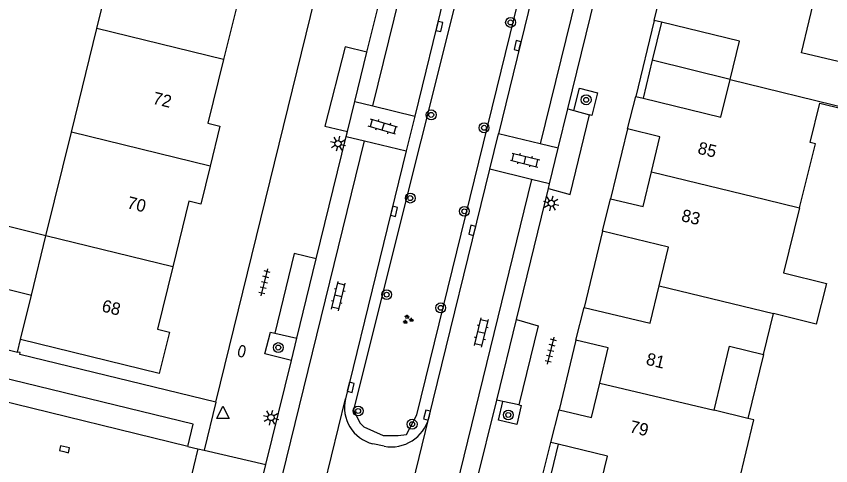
# Model space of a CAD drawing. Extents: x 128000 to 131008, y 398996 to 402500.
# Drawn here: x 128238.6 to 128304.5, y 399452.7 to 399489.1 of the extents above; entities that cross this region are included whole.
import ezdxf

# ---------------------------------------------------------------- set-up
doc = ezdxf.new("R2010")
doc.units = 0
for name, color, linetype in [('gg-afsc-muur', 7, 'Continuous'), ('gg-anno-huisnummerreeks BGT', 7, 'Continuous'), ('gg-bbg-gedigitaliseerde bebouwing', 7, 'Continuous'), ('gg-bbg-hoofdgebouw', 7, 'Continuous'), ('gg-bbg-luifel en loopbrug', 7, 'Continuous'), ('gg-bbg-tussenscheiding', 7, 'Continuous'), ('gg-knt-verharding', 7, 'Continuous'), ('gg-knt-verharding nz', 7, 'Continuous'), ('gt-grn-groengrens NZ', 7, 'Continuous'), ('gt-grn-weggrens', 7, 'Continuous'), ('gt-symb-boom', 7, 'Continuous'), ('gt-symb-brandkraan', 7, 'Continuous'), ('gt-symb-groenvak', 7, 'Continuous'), ('gt-symb-klinker verharding', 7, 'Continuous'), ('gt-symb-kolk', 7, 'Continuous'), ('gt-symb-lichtmast', 7, 'Continuous'), ('gt-symb-tegel verharding', 7, 'Continuous'), ('gt-symb-waterafsluiter', 7, 'Continuous')]:
    doc.layers.add(name, color=color, linetype=linetype)

# ---------------------------------------------------------------- blocks, each defined once
blk = doc.blocks.new('gt0-BOOM')
at = {"layer": 'gt-symb-boom'}
for radius in [0.4, 0.2]:
    blk.add_circle((0, 0), radius, dxfattribs=at)
blk = doc.blocks.new('gt0-TEG1')
at = {"layer": 'gt-symb-tegel verharding'}
for p, q in [((-1.125, 0), (1.125, 0)), ((-0.9, -0.25), (-0.9, 0.25)), ((-0.45, -0.25), (-0.45, 0.25)), ((0, -0.25), (0, 0.25)), ((0.45, -0.25), (0.45, 0.25)), ((0.9, -0.25), (0.9, 0.25))]:
    blk.add_line(p, q, dxfattribs=at)
blk = doc.blocks.new('gt0-KOLK')
at = {"layer": 'gt-symb-kolk'}
blk.add_lwpolyline([(0, 0), (0.375, 0), (0.375, 0.4), (-0.375, 0.4), (-0.375, 0), (0, 0)], dxfattribs=at)
blk = doc.blocks.new('gt0-LMAST')
at = {"layer": 'gt-symb-lichtmast'}
for p, q in [((-0.182, 0.173), (-0.447, 0.438)), ((-0.005, 0.246), (-0.005, 0.621)), ((0.172, 0.173), (0.437, 0.438)), ((-0.255, -0.004), (-0.63, -0.004)), ((-0.182, -0.181), (-0.447, -0.446)), ((-0.005, -0.254), (-0.005, -0.629)), ((0.437, -0.446), (0.172, -0.181)), ((0.245, -0.004), (0.62, -0.004))]:
    blk.add_line(p, q, dxfattribs=at)
blk.add_circle((-0.005, -0.004), 0.25, dxfattribs=at)
blk = doc.blocks.new('gt0-KL1')
at = {"layer": 'gt-symb-klinker verharding'}
for p, q in [((-1.15, 0.3), (1.15, 0.3)), ((-1, -0.3), (-1, 0.3)), ((-0.5, 0.3), (-0.5, 0.45)), ((0, -0.3), (0, 0.3)), ((0.5, 0.3), (0.5, 0.45)), ((1, -0.3), (1, 0.3)), ((-1.15, -0.3), (1.15, -0.3)), ((-0.5, -0.45), (-0.5, -0.3)), ((0.5, -0.45), (0.5, -0.3))]:
    blk.add_line(p, q, dxfattribs=at)
blk = doc.blocks.new('gt0-BR')
at = {"layer": 'gt-symb-brandkraan'}
for centre, radius, start, end in [((-0.244, 0), 0.206, 107.56694, 252.43307), ((0.599, -2.664), 3, 106.89205, 107.56694), ((0, -0.691), 0.938, 73.10799, 106.89205), ((-0.599, -2.664), 3, 72.43309, 73.10799), ((0.244, 0), 0.206, 287.56695, 72.43309), ((0.599, 2.664), 3, 252.43307, 253.10797), ((0, 0.691), 0.938, 253.10797, 286.89206), ((-0.599, 2.664), 3, 286.89206, 287.56695)]:
    blk.add_arc(centre, radius, start, end, dxfattribs=at)
blk = doc.blocks.new('gt0-GRVAK')
at = {"layer": 'gt-symb-groenvak'}
for p, q in [((-0.11, 0.189), (-0.228, 0.24)), ((-0.182, 0.153), (0.088, 0.153)), ((-0.091, 0.211), (-0.156, 0.322)), ((-0.047, 0.214), (-0.047, 0.393)), ((-0.004, 0.211), (0.061, 0.322)), ((0.015, 0.189), (0.133, 0.24)), ((0.262, -0.052), (0.197, 0.059)), ((0.305, -0.049), (0.305, 0.13)), ((0.349, -0.052), (0.414, 0.059)), ((-0.245, -0.228), (-0.363, -0.177)), ((-0.318, -0.264), (-0.047, -0.264)), ((-0.226, -0.206), (-0.291, -0.095)), ((-0.183, -0.203), (-0.183, -0.024)), ((-0.139, -0.206), (-0.074, -0.095)), ((-0.12, -0.228), (-0.002, -0.177)), ((0.243, -0.074), (0.125, -0.023)), ((0.17, -0.11), (0.441, -0.11)), ((0.368, -0.074), (0.486, -0.023))]:
    blk.add_line(p, q, dxfattribs=at)
blk = doc.blocks.new('gt0-WAFSL')
at = {"layer": 'gt-symb-waterafsluiter'}
for p, q in [((-0.5, -0.333), (0, 0.667)), ((0, 0.667), (0.5, -0.333)), ((0.5, -0.333), (-0.5, -0.333))]:
    blk.add_line(p, q, dxfattribs=at)

msp = doc.modelspace()

# ---------------------------------------------------------------- linework, layer by layer
at = {"layer": 'gg-afsc-muur'}
for p, q in [((128230.02, 399464.05), (128238.733, 399461.893)), ((128238.733, 399461.893), (128238.98, 399462.9))]:
    msp.add_line(p, q, dxfattribs=at)
at = {"layer": 'gg-bbg-gedigitaliseerde bebouwing'}
for p, q in [((128299.106, 399461.689), (128299.914, 399465.019)), ((128297.848, 399456.504), (128295.104, 399457.17))]:
    msp.add_line(p, q, dxfattribs=at)
for points in [[(128305.145, 399485.411), (128302.174, 399486.126), (128303.426, 399491.326)], [(128302.88, 399478.86), (128303.677, 399482.056), (128307.27, 399481.16), (128307.303, 399481.295)], [(128302.029, 399473.57), (128303.325, 399478.752), (128302.88, 399478.86)], [(128302.029, 399473.57), (128300.713, 399468.314), (128304.199, 399467.442), (128303.375, 399464.153), (128299.914, 399465.019)], [(128295.104, 399457.17), (128296.362, 399462.355), (128299.106, 399461.689)], [(128297.083, 399451.229), (128298.323, 399456.389), (128297.848, 399456.504)]]:
    msp.add_lwpolyline(points, dxfattribs=at)
at = {"layer": 'gg-bbg-hoofdgebouw'}
for p, q in [((128245.159, 399488.1), (128247.217, 399496.494)), ((128290.27, 399488.74), (128290.91, 399491.39)), ((128290.853, 399488.598), (128290.27, 399488.74)), ((128243.101, 399479.705), (128245.159, 399488.1)), ((128288.1, 399479.96), (128288.77, 399482.6)), ((128288.77, 399482.6), (128289.364, 399482.454)), ((128241.042, 399471.311), (128243.101, 399479.705)), ((128286.08, 399471.68), (128286.73, 399474.31)), ((128239.864, 399466.506), (128241.042, 399471.311)), ((128238.98, 399462.9), (128239.864, 399466.506)), ((128283.93, 399462.86), (128284.59, 399465.51)), ((128281.9, 399454.56), (128282.56, 399457.22)), ((128282.495, 399454.416), (128281.9, 399454.56))]:
    msp.add_line(p, q, dxfattribs=at)
for points in [[(128258.449, 399493.737), (128257.67, 399490.56), (128256.7, 399490.8), (128255.418, 399485.581)], [(128296.409, 399483.961), (128297.17, 399487.06), (128290.853, 399488.598)], [(128255.418, 399485.581), (128254.15, 399480.42), (128255.12, 399480.19), (128254.329, 399476.948)], [(128289.364, 399482.454), (128295.66, 399480.91), (128296.409, 399483.961)], [(128290.041, 399476.478), (128290.73, 399479.32), (128288.1, 399479.96)], [(128254.329, 399476.948), (128253.58, 399473.88), (128252.61, 399474.12), (128251.302, 399468.792)], [(128286.73, 399474.31), (128289.36, 399473.67), (128290.041, 399476.478)], [(128290.67, 399467.258), (128291.43, 399470.38), (128286.08, 399471.68)], [(128251.302, 399468.792), (128250.06, 399463.73), (128251.03, 399463.49), (128250.21, 399460.15), (128238.98, 399462.9)], [(128284.59, 399465.51), (128289.93, 399464.22), (128290.67, 399467.258)], [(128285.859, 399459.381), (128286.55, 399462.23), (128283.93, 399462.86)], [(128282.56, 399457.22), (128285.18, 399456.58), (128285.859, 399459.381)], [(128285.73, 399450.34), (128286.48, 399453.45), (128282.495, 399454.416)]]:
    msp.add_lwpolyline(points, dxfattribs=at)
at = {"layer": 'gg-bbg-luifel en loopbrug'}
for p, q in [((128290.853, 399488.598), (128290.108, 399485.526)), ((128290.108, 399485.526), (128289.364, 399482.454)), ((128296.409, 399483.961), (128290.108, 399485.526)), ((128299.106, 399461.689), (128297.848, 399456.504)), ((128282.495, 399454.416), (128281.738, 399451.29))]:
    msp.add_line(p, q, dxfattribs=at)
msp.add_lwpolyline([(128241.042, 399471.311), (128237.687, 399472.132), (128236.51, 399467.326), (128239.864, 399466.506)], dxfattribs=at)
at = {"layer": 'gg-bbg-tussenscheiding'}
for p, q in [((128255.418, 399485.581), (128245.159, 399488.1)), ((128296.409, 399483.961), (128307.303, 399481.295)), ((128254.329, 399476.948), (128243.101, 399479.705)), ((128290.041, 399476.478), (128299.255, 399474.244)), ((128299.255, 399474.244), (128302.029, 399473.57)), ((128251.302, 399468.792), (128241.042, 399471.311)), ((128290.67, 399467.258), (128299.914, 399465.019)), ((128285.859, 399459.381), (128295.104, 399457.17))]:
    msp.add_line(p, q, dxfattribs=at)
at = {"layer": 'gg-knt-verharding'}
for p, q in [((128254.79, 399457.82), (128271.55, 399526.15)), ((128281.383, 399523.817), (128270.889, 399480.991)), ((128288.105, 399522.207), (128277.664, 399479.575)), ((128267.019, 399486.172), (128269.136, 399494.811)), ((128283.282, 399481.584), (128285.764, 399491.74)), ((128290.27, 399488.74), (128288.77, 399482.6)), ((128266.041, 399482.179), (128267.498, 399481.822)), ((128267.498, 399481.822), (128270.889, 399480.991)), ((128283.282, 399481.584), (128283.772, 399481.448)), ((128283.772, 399481.448), (128285.04, 399481.095)), ((128270.889, 399480.991), (128270.199, 399478.176)), ((128288.1, 399479.96), (128286.73, 399474.31)), ((128262.917, 399469.43), (128265.351, 399479.362)), ((128265.351, 399479.362), (128265.446, 399479.751)), ((128265.351, 399479.362), (128266.808, 399479.006)), ((128276.958, 399476.69), (128277.664, 399479.575)), ((128281.045, 399478.749), (128277.664, 399479.575)), ((128266.808, 399479.006), (128270.199, 399478.176)), ((128282.502, 399478.393), (128281.045, 399478.749)), ((128270.199, 399478.176), (128265.28, 399458.1)), ((128272.03, 399456.569), (128276.958, 399476.69)), ((128280.34, 399475.864), (128276.958, 399476.69)), ((128281.797, 399475.508), (128280.34, 399475.864)), ((128281.707, 399475.139), (128281.797, 399475.508)), ((128279.115, 399464.538), (128281.707, 399475.139)), ((128286.08, 399471.68), (128284.59, 399465.51)), ((128259.566, 399463.43), (128261.347, 399463.023)), ((128260.904, 399461.217), (128261.347, 399463.023)), ((128283.93, 399462.86), (128282.56, 399457.22)), ((128258.834, 399452.769), (128260.904, 399461.217)), ((128275.248, 399448.719), (128277.516, 399457.996)), ((128278.024, 399457.888), (128277.516, 399457.996)), ((128279.305, 399457.614), (128278.024, 399457.888)), ((128252.527, 399454.249), (128253.341, 399454.05)), ((128268.4, 399454.26), (128267.499, 399454.46)), ((128281.11, 399451.44), (128281.9, 399454.56)), ((128253.341, 399454.05), (128252.12, 399449.05)), ((128257.602, 399447.743), (128258.834, 399452.769))]:
    msp.add_line(p, q, dxfattribs=at)
for points in [[(128267.019, 399486.172), (128265.258, 399486.622), (128263.624, 399480.184), (128265.446, 399479.751)], [(128283.772, 399481.448), (128284.225, 399483.262), (128285.67, 399482.891), (128285.214, 399481.047), (128285.04, 399481.095)], [(128281.707, 399475.139), (128283.468, 399474.647), (128285.04, 399481.095)], [(128262.917, 399469.43), (128261.123, 399469.878), (128259.566, 399463.43)], [(128279.115, 399464.538), (128280.871, 399464.021), (128279.305, 399457.614)], [(128260.904, 399461.217), (128258.767, 399461.741), (128259.209, 399463.512), (128259.566, 399463.43)], [(128254.79, 399457.82), (128238.92, 399461.7), (128238.95, 399461.84), (128238.733, 399461.893)], [(128252.527, 399454.249), (128252.95, 399456.049), (128235.094, 399460.402), (128234.686, 399458.61)], [(128279.305, 399457.614), (128279.496, 399457.573), (128279.138, 399456.014), (128277.661, 399456.366), (128278.024, 399457.888)]]:
    msp.add_lwpolyline(points, dxfattribs=at)
for centre, radius, start, end in [((128268.22, 399457.396), 3.023, 166.53672, 256.19754), ((128268.976, 399457.362), 3.155, 259.47167, 345.44825)]:
    msp.add_arc(centre, radius, start, end, dxfattribs=at)
at = {"layer": 'gg-knt-verharding nz'}
for p, q in [((128267.498, 399481.822), (128277.987, 399524.623)), ((128291.468, 399521.386), (128281.045, 399478.749)), ((128266.041, 399482.179), (128267.019, 399486.172)), ((128265.446, 399479.751), (128266.041, 399482.179)), ((128282.502, 399478.393), (128283.282, 399481.584)), ((128281.797, 399475.508), (128282.502, 399478.393)), ((128261.347, 399463.023), (128262.917, 399469.43)), ((128277.516, 399457.996), (128279.115, 399464.538)), ((128252.527, 399454.249), (128234.686, 399458.61))]:
    msp.add_line(p, q, dxfattribs=at)
for points in [[(128258.351, 399381.614), (128255.09, 399390.494), (128253.078, 399396.459), (128252.497, 399398.774), (128251.783, 399402.655), (128251.545, 399404.587), (128251.382, 399406.542), (128251.298, 399408.501), (128251.29, 399410.462), (128251.36, 399412.424), (128251.53, 399414.614), (128251.767, 399416.574), (128252.077, 399418.512), (128252.465, 399420.435), (128266.808, 399479.006)], [(128280.34, 399475.864), (128266.658, 399419.898), (128265.806, 399416.815), (128265.261, 399413.597), (128265.212, 399413.157), (128265.082, 399411.523), (128265.036, 399409.872), (128265.072, 399408.222), (128265.192, 399406.584), (128265.289, 399405.72), (128265.697, 399403.251), (128266.072, 399401.633), (128266.526, 399400.046), (128267.054, 399398.504), (128271.492, 399386.401)]]:
    msp.add_lwpolyline(points, dxfattribs=at)
at = {"layer": 'gt-grn-groengrens NZ'}
msp.add_lwpolyline([(128265.919, 399457.202), (128266.436, 399456.169), (128266.78, 399455.824), (128268.331, 399455.135), (128269.536, 399455.135), (128270.226, 399455.221), (128271.059, 399456.807), (128286.849, 399521.301), (128282.284, 399522.593), (128265.919, 399457.202)], dxfattribs=at)
at = {"layer": 'gt-grn-weggrens'}
for p, q in [((128254.79, 399457.82), (128253.838, 399453.934)), ((128260.873, 399440.066), (128265.28, 399458.1)), ((128267.574, 399438.44), (128272.03, 399456.569)), ((128253.341, 399454.05), (128253.838, 399453.934)), ((128253.838, 399453.934), (128258.834, 399452.769))]:
    msp.add_line(p, q, dxfattribs=at)

# ---------------------------------------------------------------- block references
at = {"layer": 'gt-symb-boom'}
for p, rotation in [((128278.641, 399488.587), 166.22785456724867), ((128270.526, 399474.358), 166.22785456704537), ((128274.897, 399473.288), 166.22785456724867), ((128268.612, 399466.539), 166.22785456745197), ((128272.983, 399465.469), 166.22785456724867), ((128266.306, 399457.117), 166.22785456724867), ((128270.677, 399456.047), 166.2278545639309)]:
    msp.add_blockref('gt0-BOOM', p, dxfattribs=dict(at, rotation=rotation))
for p in [(128284.756, 399482.321), (128272.22, 399481.101), (128276.494, 399480.054), (128259.845, 399462.252), (128278.455, 399456.795)]:
    msp.add_blockref('gt0-BOOM', p, dxfattribs=at)
at = {"layer": 'gt-symb-brandkraan', "rotation": 76.22785456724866}
msp.add_blockref('gt0-BR', (128256.901, 399461.957), dxfattribs=at)
at = {"layer": 'gt-symb-groenvak'}
msp.add_blockref('gt0-GRVAK', (128270.316, 399464.518), dxfattribs=at)
at = {"layer": 'gt-symb-klinker verharding'}
for p, rotation in [((128268.317, 399480.149), 163.55871950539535), ((128279.814, 399477.439), -14.064036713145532), ((128264.703, 399466.42), 76.22785456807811), ((128276.284, 399463.468), 76.22785456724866)]:
    msp.add_blockref('gt0-KL1', p, dxfattribs=dict(at, rotation=rotation))
at = {"layer": 'gt-symb-kolk'}
for p, rotation in [((128273.075, 399488.21), 76.22785456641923), ((128279.397, 399486.653), 76.22785456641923), ((128269.408, 399473.246), 76.22785456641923), ((128275.734, 399471.694), 76.22785456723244), ((128265.901, 399458.978), 76.22785456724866), ((128272.071, 399456.736), 76.22785456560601), ((128242.505, 399453.823), -13.77214543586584)]:
    msp.add_blockref('gt0-KOLK', p, dxfattribs=dict(at, rotation=rotation))
at = {"layer": 'gt-symb-lichtmast'}
for p, rotation in [((128264.69, 399478.767), -13.772145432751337), ((128281.928, 399473.935), 76.22785456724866), ((128259.255, 399456.59), -13.772145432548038)]:
    msp.add_blockref('gt0-LMAST', p, dxfattribs=dict(at, rotation=rotation))
at = {"layer": 'gt-symb-tegel verharding', "rotation": 76.22785456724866}
for p in [(128258.729, 399467.527), (128281.89, 399461.992)]:
    msp.add_blockref('gt0-TEG1', p, dxfattribs=at)
at = {"layer": 'gt-symb-waterafsluiter'}
msp.add_blockref('gt0-WAFSL', (128255.368, 399456.838), dxfattribs=at)

# ---------------------------------------------------------------- texts
at = {"layer": 'gg-anno-huisnummerreeks BGT'}
for s, rotation, p in [('72', 346.2, (128249.622, 399482.016)), ('85', 346.4, (128293.72, 399477.975)), ('70', 346.2, (128247.551, 399473.551)), ('83', 346.4, (128292.396, 399472.512)), ('68', 346.2, (128245.499, 399465.189)), ('81', 346.4, (128289.54, 399460.885)), ('79', 346.4, (128288.212, 399455.406))]:
    msp.add_text(s, height=1, rotation=rotation, dxfattribs=at).set_placement(p)

doc.saveas('drawing.dxf')
